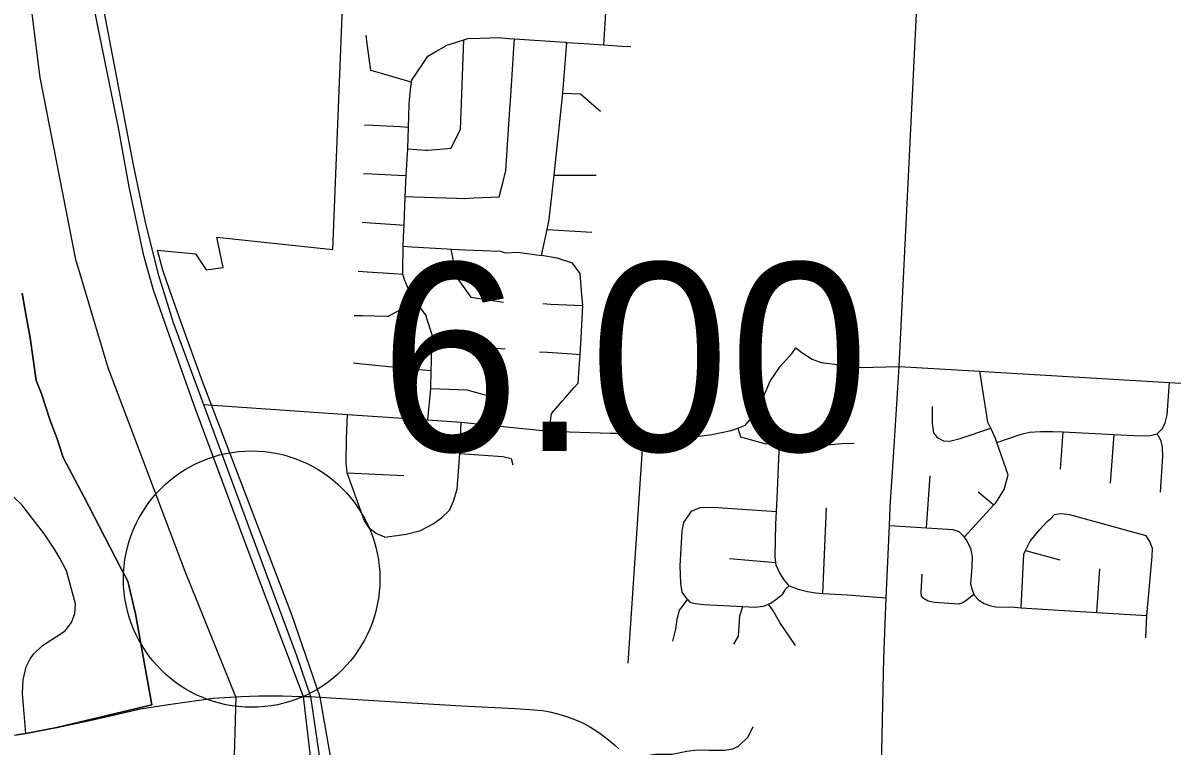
# Model space of a CAD drawing. Extents: x 1729596 to 1934326, y 644115 to 911751.
# Drawn here: x 1797457 to 1804179, y 753588 to 757819 of the extents above; entities that cross this region are included whole.
import ezdxf

# ---------------------------------------------------------------- set-up
doc = ezdxf.new("R2010")
doc.units = 0
for name, color, linetype in [('Default', 7, 'Continuous'), ('GM_X_City_Street', 7, 'Continuous'), ('GM_X_Corporation', 7, 'Continuous'), ('GM_X_County_Road', 7, 'Continuous'), ('GM_X_Township', 7, 'Continuous'), ('GM_X_US_Route', 7, 'Continuous')]:
    doc.layers.add(name, color=color, linetype=linetype)

msp = doc.modelspace()

# ---------------------------------------------------------------- linework, layer by layer
at = {"layer": 'Default'}
msp.add_circle((1798794.9, 754564.2), 750, dxfattribs=at)
at = {"layer": 'GM_X_City_Street'}
for points in [[(1802583.1, 755807.9), (1802702.1, 758233.7), (1802783.2, 760018.5), (1802813, 760675.3), (1802836.9, 761231.6), (1802880.7, 762248.7), (1802972.6, 763431.5), (1802974.8, 763466.3)], [(1800855.8, 757690.4), (1800864.2, 757846.3), (1800871.9, 757992.4), (1800882.7, 758144.9), (1800892.2, 758280.3), (1800896, 758440), (1800891.1, 758559.4), (1800884.4, 758606.6), (1800879.7, 758739), (1800882.2, 758857.6)], [(1799729.8, 757472.6), (1799681.1, 757486.4), (1799535, 757527.8), (1799492.6, 757539.9), (1799485, 757596.5), (1799471.5, 757696.9), (1799464.7, 757747.1)], [(1799708.5, 757081.6), (1799761.4, 757078.3), (1799814.3, 757075), (1799826.2, 757074.2), (1799919.9, 757082.5), (1799961.8, 757086.2), (1799990.3, 757143.5), (1800013.9, 757190.9), (1800017.2, 757197.5), (1800021, 757296.1), (1800035.1, 757666.9), (1800037.1, 757720)], [(1799825.1, 757623.4), (1799872.7, 757651.3), (1799920.3, 757679.2), (1799931.6, 757685.9), (1800024, 757715.7), (1800037.1, 757720), (1800060.2, 757727.5), (1800132.5, 757729.6), (1800187.6, 757731.3), (1800236.8, 757732.8), (1800297.7, 757728.5), (1800332.6, 757726.1), (1800627.8, 757705.4), (1800631.4, 757705.1), (1800638.7, 757704.7), (1800737.8, 757698.2), (1800855.8, 757690.4), (1800958, 757683.8), (1801013, 757680.1)], [(1800243.5, 756801), (1800256.5, 756854.2), (1800269.5, 756907.4), (1800281, 756954.8), (1800285, 757015.4), (1800307, 757343.4), (1800308.3, 757362.4), (1800314.3, 757452.7), (1800329, 757671.3), (1800332.6, 757726.1)], [(1800490.7, 756458.3), (1800523.2, 756610), (1800535.9, 756669.5), (1800563.8, 756928.4), (1800615.1, 757406.9), (1800638.7, 757704.7)], [(1799825, 755496), (1799843.6, 755679), (1799844.6, 755784.3), (1799847, 755836), (1799847.6, 755850.2), (1799849.6, 755933.6), (1799851, 755991.1), (1799851.1, 755994.5), (1799820.5, 756089.8), (1799814.8, 756107.7), (1799752.7, 756191), (1799733.3, 756217), (1799728.7, 756223.2), (1799691.8, 756311.5), (1799678.9, 756349.3), (1799679.7, 756412.3), (1799680.5, 756464), (1799681.2, 756512.2), (1799683.3, 756567.4), (1799686.1, 756636.1), (1799692.7, 756803.9), (1799698.9, 756925.3), (1799708.5, 757081.6), (1799712.8, 757209.5), (1799716.6, 757342.4), (1799717.3, 757369), (1799726.5, 757445.3), (1799729.8, 757472.6), (1799731.2, 757484), (1799767.2, 757537.4), (1799796.1, 757580.3), (1799825.1, 757623.4)], [(1800615.1, 757406.9), (1800666.9, 757405.5), (1800718.7, 757404.1), (1800719, 757404.1), (1800796.9, 757336.3), (1800836, 757302.4)], [(1799455, 757223.3), (1799506.6, 757220.5), (1799661.2, 757212.3), (1799712.8, 757209.5)], [(1799449.8, 756937.7), (1799499.6, 756935.2), (1799649.1, 756927.8), (1799698.9, 756925.3)], [(1800563.8, 756928.4), (1800811.2, 756927.2)], [(1799692.7, 756803.9), (1799742.7, 756802.2), (1799993.2, 756793.8), (1800038.6, 756792.2), (1800093.3, 756794.5), (1800193.4, 756798.8), (1800243.5, 756801)], [(1799440.8, 756653.2), (1799489.8, 756649.8), (1799637, 756639.5), (1799686.1, 756636.1)], [(1800523.2, 756610), (1800785.3, 756593.8)], [(1799681.2, 756512.2), (1799732.8, 756509), (1799939.1, 756496.1), (1799959.9, 756494.7), (1799964.7, 756494.5), (1800042.4, 756491.1), (1800249, 756482.4), (1800279.5, 756473.4), (1800352.2, 756478), (1800490.7, 756458.3)], [(1799959.9, 756494.7), (1799970, 756445.4), (1799990.2, 756346.7), (1799993.3, 756331.6), (1800042.8, 756262.1), (1800072, 756221.1), (1800076.8, 756214.3), (1800168.2, 756200.2), (1800218, 756192.5), (1800267.9, 756184.8)], [(1800534, 755429.8), (1800541.8, 755479.7), (1800549.6, 755529.6), (1800550.5, 755535.3), (1800612.7, 755607.3), (1800628.5, 755625.6), (1800679.8, 755682.7), (1800704.8, 755710.6), (1800709.3, 755774), (1800716.9, 755879.6), (1800722.4, 755975.5), (1800731.1, 756126.7), (1800733.1, 756165.1), (1800726.8, 756227.3), (1800717, 756352.6), (1800671.7, 756413), (1800581.2, 756443.2), (1800490.7, 756458.3)], [(1799418, 756366.5), (1799470.2, 756363.1), (1799626.7, 756352.8), (1799678.9, 756349.3)], [(1799394.8, 756106.6), (1799442.4, 756105.9), (1799585, 756103.9), (1799595.6, 756103.7), (1799669.5, 756144.7), (1799711.1, 756167.9), (1799752.7, 756191)], [(1800497.5, 756176.4), (1800544.6, 756174.1), (1800686, 756167.4), (1800733.1, 756165.1)], [(1799849.6, 755933.6), (1799903, 755930.9), (1800223.6, 755914.9), (1800277, 755912.2)], [(1800477.9, 755894.5), (1800525.7, 755891.5), (1800669.1, 755882.5), (1800716.9, 755879.6)], [(1801697.2, 755482.1), (1801770.9, 755567.9), (1801794.3, 755644.1), (1801829, 755723.3), (1801886.2, 755808.8), (1801957.6, 755886.1), (1801978.1, 755918.1), (1802013.1, 755890.5), (1802073.1, 755850.4), (1802127.2, 755832.8), (1802222.1, 755820.4), (1802353.5, 755802.4), (1802583.1, 755807.9), (1803053.9, 755780.3), (1803111.3, 755776.9), (1803112.3, 755776.9)], [(1799390.6, 755829.8), (1799441, 755824.7), (1799794.1, 755789.5), (1799844.6, 755784.3)], [(1802440.5, 752652.9), (1802476.5, 753286.8), (1802492.7, 754101.7), (1802507.6, 754455), (1802525.4, 754878.1), (1802530.1, 754987.9), (1802551.3, 755308.7), (1802583.1, 755807.9)], [(1802962.2, 754810), (1803137.5, 754999.3), (1803149, 755011.6), (1803196.8, 755089.2), (1803220.3, 755174.1), (1803155.1, 755363.7), (1803147, 755387), (1803118.9, 755446.9), (1803102, 755482.8), (1803053.9, 755780.3)], [(1803112.3, 755776.9), (1804163.7, 755715.3), (1804811.9, 755677.3), (1807170.2, 755579.6), (1808550, 755516.2), (1809088.8, 755491.9), (1809161.5, 755478.9), (1809197.1, 755464.6)], [(1803155.1, 755363.7), (1803296.9, 755412.6), (1803346.1, 755424.6), (1803409, 755428.5), (1803480.7, 755429), (1803542.2, 755425.8), (1803840.9, 755410.1), (1803995, 755402), (1804051.2, 755403.8), (1804092.7, 755414.6), (1804123.1, 755445.1), (1804138.9, 755477.9), (1804150.5, 755525.8), (1804163.7, 755715.3)], [(1799843.6, 755679), (1800053, 755671), (1800223.6, 755625.7)], [(1798512.7, 755586.2), (1799355.8, 755527.8), (1799825, 755496), (1800021.2, 755482.7), (1800534, 755429.8), (1800895.1, 755418.8), (1800925.7, 755417.9)], [(1802776.3, 755574.2), (1802775.2, 755475.7), (1802783.3, 755419.8), (1802806.1, 755393.4), (1802842.4, 755374.4), (1802880.2, 755370.7), (1802939.6, 755387.1), (1803118.9, 755446.9)], [(1799573.2, 754809.1), (1799522.8, 754830.3), (1799485.7, 754859.5), (1799453.8, 754909.9), (1799353.1, 755185.7), (1799347.8, 755244), (1799350.5, 755384.6), (1799355.8, 755527.8)], [(1799573.2, 754809.1), (1799697.8, 754827.6), (1799782.6, 754848.9), (1799856.9, 754888.6), (1799904.6, 754923.1), (1799952.3, 754968.2), (1799976.2, 755021.3), (1799997.4, 755090.2), (1800013.3, 755299.7), (1800021.2, 755482.7)], [(1800925.7, 755417.9), (1801086.3, 755413), (1801163.9, 755412.2), (1801263, 755406.9), (1801383.9, 755396.8), (1801487.9, 755409.7), (1801599.9, 755433.2), (1801638.6, 755448.3), (1801683.1, 755465.7), (1801686.5, 755469.6), (1801697.2, 755482.1)], [(1801638.6, 755448.3), (1801654.9, 755397), (1801803.4, 755355.6), (1801882.1, 755358.1), (1802008, 755348.7), (1802139.7, 755347.9), (1802249.8, 755358.8), (1802319.4, 755360.1)], [(1803527, 755207.2), (1803542.2, 755425.8)], [(1800997.2, 754072.7), (1801086.3, 755413)], [(1801940.3, 754524.2), (1801910.5, 754560.5), (1801882.8, 754602.7), (1801863.1, 754646.9), (1801861.3, 754662), (1801857.4, 754695), (1801860.7, 754885.4), (1801865.1, 754959.9), (1801869.7, 755035.7), (1801882.1, 755358.1)], [(1803819.5, 755126.4), (1803840.9, 755410.1)], [(1804112.3, 755072.2), (1804124.5, 755283.6), (1804123.4, 755336.7), (1804114.9, 755372.6), (1804092.7, 755414.6)], [(1800013.3, 755299.7), (1800265.1, 755281.2), (1800312.9, 755270.5), (1800323.5, 755233.4)], [(1797474.1, 753661.2), (1797453.4, 753894.5), (1797457.5, 753975.5), (1797476.1, 754052), (1797498.8, 754098.2), (1797520.1, 754127.5), (1797571.4, 754176), (1797653.1, 754228.1), (1797703.8, 754262.5), (1797740.9, 754311.2), (1797760.9, 754364.1), (1797763.9, 754420.6), (1797710.8, 754612.1), (1797671.9, 754687.7), (1797642.1, 754738.8), (1797582.5, 754826.9), (1797449.4, 754998.5), (1797353, 755093.2), (1797198.2, 755184.3), (1797125.1, 755208.3), (1797060.9, 755220.1), (1796967.1, 755222.2), (1796919.6, 755218.7)], [(1799353.1, 755185.7), (1799684.5, 755169.8)], [(1802743, 754864), (1802764.6, 755168.9)], [(1803045.2, 755074.8), (1803137.5, 754999.3)], [(1801345.3, 754446), (1801314.1, 754487.2), (1801304.7, 754539), (1801301.8, 754641.2), (1801314, 754844), (1801322.6, 754896.4), (1801368.7, 754961.9)], [(1801368.7, 754961.9), (1801394.4, 754974.6), (1801418.1, 754983.4), (1801492, 754985.5), (1801865.1, 754959.9)], [(1802136.9, 754480.8), (1802158, 754980.8)], [(1803296.3, 754397.1), (1803311.4, 754709.7), (1803322.2, 754731.3), (1803326.6, 754740.2), (1803349.2, 754787), (1803403.4, 754852.7), (1803448, 754902.1), (1803469.5, 754918.8), (1803488.8, 754941.4)], [(1804025.1, 754221.3), (1804031.4, 754351.8), (1804063.6, 754697.5), (1804064.3, 754743.6), (1804049.1, 754785.3), (1804028.2, 754816.7), (1803985.9, 754829.5), (1803580.9, 754940), (1803530.7, 754946.6), (1803488.8, 754941.4)], [(1802525.4, 754878.1), (1802743, 754864), (1802897.4, 754854), (1802931.7, 754843), (1802956.5, 754817.7), (1802962.2, 754810), (1802977.2, 754790.2), (1802992.1, 754760.5), (1803000.6, 754742.7), (1803009.9, 754694.9), (1803007.6, 754634.7), (1803000.4, 754536.3), (1803009.4, 754502.5), (1803020.3, 754475.5), (1803022.2, 754470.8), (1803049.1, 754441.5), (1803079.6, 754422.3), (1803111.9, 754409.2), (1803148.1, 754402.3), (1803258.2, 754399.4), (1803296.3, 754397.1), (1803738.3, 754369.8), (1804031.4, 754351.8)], [(1801590.5, 754685.7), (1801861.3, 754662)], [(1803322.2, 754731.3), (1803522.3, 754677.8)], [(1803738.3, 754369.8), (1803757.7, 754624.4)], [(1802714.8, 754594.1), (1802709.9, 754485.7), (1802712.5, 754463.7), (1802728.9, 754450.2), (1802753.3, 754436.9), (1802787.4, 754429.9), (1802931.7, 754420), (1802951.5, 754424.6), (1802973.1, 754439.3), (1803020.3, 754475.5)], [(1801345.3, 754446), (1801357.7, 754430.3), (1801390, 754421.3), (1801440.1, 754416.7), (1801668.2, 754403.3), (1801736.5, 754399.3), (1801788.3, 754406.8), (1801817.5, 754418.4), (1801831.8, 754424.1), (1801869, 754451.2), (1801902.2, 754478.3), (1801919.5, 754506.8), (1801940.3, 754524.2)], [(1801940.3, 754524.2), (1801992.2, 754505.9), (1802046.1, 754491.5), (1802094, 754483.2), (1802136.9, 754480.8), (1802174, 754478.8), (1802278, 754472.1), (1802507.6, 754455)], [(1801258.2, 754200.9), (1801276.2, 754271.6), (1801284.6, 754330), (1801297.1, 754382.5), (1801318.3, 754409.2), (1801345.3, 754446)], [(1801976.8, 754175.7), (1801885, 754311.4), (1801843, 754382.3), (1801817.5, 754418.4)], [(1801616.6, 754183.3), (1801643.3, 754230.2), (1801650, 754348.7), (1801668.2, 754403.3)], [(1798218.4, 753816.4), (1798321.7, 753832.7), (1798570, 753867.6), (1798702.1, 753874.9), (1798704.1, 753875.1)], [(1798704.1, 753875.1), (1798732.1, 753878.2), (1798836.8, 753882.2), (1798977.3, 753880.8), (1799084.6, 753877.2)], [(1797633.2, 753692), (1797655.2, 753696.2), (1797865.1, 753740.1), (1798145.5, 753804.8), (1798218.4, 753816.4)], [(1799191.8, 753873.1), (1799194.7, 753872.9), (1799668, 753843.7), (1800023.2, 753823.8), (1800336.4, 753806.6), (1800421.9, 753801.2), (1800496.8, 753794.6), (1800538.6, 753787.3), (1800592.2, 753774.1), (1800612.1, 753768.8), (1800642.6, 753758.1), (1800689, 753740.9), (1800730.7, 753723), (1800771.2, 753701.1), (1800831.5, 753662), (1800883.2, 753624.2), (1800918.3, 753593.7), (1800942.9, 753571.2)], [(1801028.6, 753469.9), (1801130.9, 753536.1), (1801156.2, 753540.9), (1801255.5, 753540), (1801341.2, 753558.5), (1801401.6, 753566.2), (1801470.1, 753563.6), (1801563.2, 753563.3), (1801609, 753572.1), (1801643.1, 753587.7), (1801699.9, 753640.5), (1801728.2, 753701.4)]]:
    msp.add_lwpolyline(points, dxfattribs=at)
at = {"layer": 'GM_X_Corporation'}
for points in [[(1799259, 753517.1), (1799194.7, 753872.9), (1799030.1, 754355.8), (1798507.4, 755721.3), (1798384.2, 756060.9), (1798313.9, 756259.2), (1798275.8, 756371.8), (1798244.4, 756489.3), (1798466.5, 756467.3), (1798529.2, 756374.5), (1798628.2, 756388.4), (1798590.8, 756564.5), (1799270, 756493.1), (1799367.1, 758939.4)], [(1797865.1, 757935.1), (1798015.2, 757195.5), (1798076.9, 756860.4), (1798161.1, 756466.3), (1798219.2, 756258), (1798311.2, 755995), (1798463.2, 755566.2), (1798748.7, 754795.3), (1798922.3, 754336.2), (1799095.3, 753876.8), (1799142.8, 753476.8)], [(1797420.7, 753652.7), (1797474.1, 753661.2), (1797655.2, 753696.2), (1798210.3, 753828.7), (1798116.1, 754361.7), (1798070.9, 754552.8), (1798026.5, 754636.1), (1797814.4, 755043), (1797693.1, 755276), (1797657, 755384.4), (1797616, 755492.8), (1797564, 755654.2), (1797534.5, 755726.8), (1797500, 755975.3), (1797475.4, 756103.9), (1797452.2, 756237.5)], [(1797452.2, 756237.5), (1797475.4, 756103.9), (1797500, 755975.3), (1797534.5, 755726.8), (1797564, 755654.2), (1797616, 755492.8), (1797657, 755384.4), (1797693.1, 755276), (1797814.4, 755043), (1798026.5, 754636.1), (1798070.9, 754552.8), (1798116.1, 754361.7), (1798210.3, 753828.7), (1797655.2, 753696.2), (1797474.1, 753661.2), (1797420.7, 753652.7)]]:
    msp.add_lwpolyline(points, dxfattribs=at)
at = {"layer": 'GM_X_County_Road'}
for points in [[(1799084.6, 753877.2), (1799095.3, 753876.8), (1799139, 753876.8)], [(1799139, 753876.8), (1799191.8, 753873.1)], [(1797038.7, 753638.3), (1797419.7, 753653.1), (1797474.1, 753661.2), (1797633.2, 753692)]]:
    msp.add_lwpolyline(points, dxfattribs=at)
at = {"layer": 'GM_X_Township'}
for points in [[(1798702.1, 753874.9), (1798405.7, 754608.6), (1797955, 755800.8), (1797766.6, 756435.4), (1797558.4, 757500.4), (1797462.9, 758261.8), (1797385.8, 758737.5), (1797287.5, 759056.9), (1797068.6, 759573.3), (1796960.3, 759890.8), (1796875.8, 760193.8), (1796840.9, 760568.2), (1796868.9, 760768.6)], [(1797419.7, 753653.1), (1797474.1, 753661.2), (1797655.2, 753696.2), (1797865.1, 753740.1), (1798145.5, 753804.8), (1798321.7, 753832.7), (1798570, 753867.6), (1798702.1, 753874.9), (1798692, 753531.7), (1798733.2, 752946.2), (1798836.3, 752333.1), (1799022.1, 751713.1), (1799359.3, 751065.6), (1799593.4, 750748.8), (1799999.5, 750232.2), (1800426.3, 749708.7), (1800846.3, 749088.8), (1801032.1, 748751.4), (1801231.8, 748413.9), (1801397, 747993.8), (1801479.5, 747504.8)]]:
    msp.add_lwpolyline(points, dxfattribs=at)
at = {"layer": 'GM_X_US_Route'}
for points in [[(1797836.2, 760475.2), (1797792.8, 760176.2), (1797727.5, 759708.8), (1797695.1, 759440.8), (1797695.1, 759328.9), (1797723.1, 759083.4), (1797759.2, 758844.8), (1797796.5, 758605.2), (1797905.9, 758013.2), (1798102.1, 756988.4), (1798172, 756652.3), (1798246.2, 756355.3), (1798335.1, 756066.2), (1798512.7, 755586.2), (1798791.1, 754830.3), (1799058.1, 754118.2), (1799139, 753876.8)], [(1799139, 753876.8), (1799188.1, 753546.7), (1799209.3, 753395.5), (1799219.9, 753327.9), (1799310, 752837.2)]]:
    msp.add_lwpolyline(points, dxfattribs=at)

# ---------------------------------------------------------------- texts
at = {"layer": 'Default'}
msp.add_text('6.00', height=1100, dxfattribs=at).set_placement((1799544.8, 755314.2))

doc.saveas('drawing.dxf')
